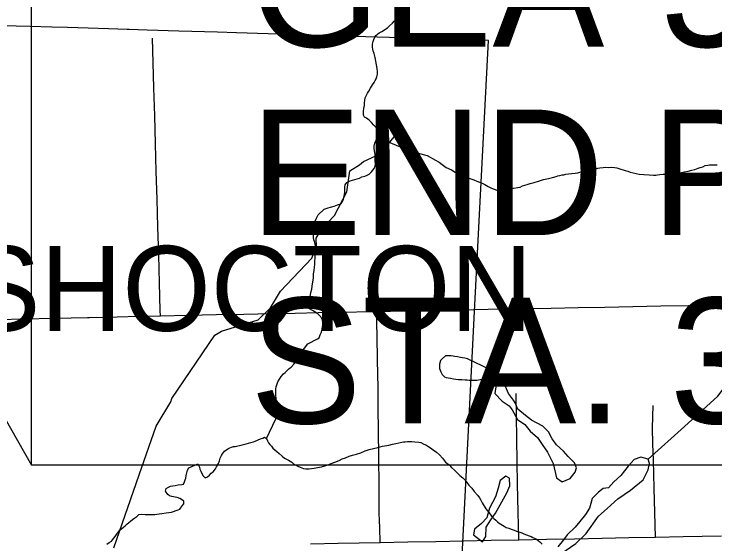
# Model space of a CAD drawing. Extents: x -6.1 to 38, y -7.7 to 22.
# Drawn here: x 5.88 to 6.662, y 15.452 to 16.044 of the extents above; entities that cross this region are included whole.
import ezdxf

# ---------------------------------------------------------------- set-up
doc = ezdxf.new("R2010")
doc.units = 0
for name, color, linetype in [('GM_X_Corporation', 7, 'Continuous'), ('GM_X_Corporation_Text', 7, 'Continuous'), ('GM_X_Minor_Lake', 7, 'Continuous'), ('GM_X_Minor_River', 7, 'Continuous'), ('GM_X_Township_Road', 7, 'Continuous'), ('SH_Text', 7, 'Continuous')]:
    doc.layers.add(name, color=color, linetype=linetype)

msp = doc.modelspace()

# ---------------------------------------------------------------- linework, layer by layer
at = {"layer": 'GM_X_Corporation'}
msp.add_lwpolyline([(6.37909, 15.4244), (6.3938, 15.71177), (6.39859, 15.80529), (6.40928, 16.01411), (6.3407, 16.01619), (6.28509, 16.01788), (6.25993, 16.01864), (6.23467, 16.01941), (6.22993, 16.01955), (6.211, 16.02013), (6.1635, 16.02157), (6.12848, 16.02263), (6.10727, 16.02327), (6.0641, 16.02458), (6.02865, 16.02566), (6.00851, 16.02627), (6.00647, 16.02633), (5.98566, 16.02696), (5.96276, 16.02766), (5.93987, 16.02835), (5.92222, 16.02889), (5.89836, 16.02961), (5.74243, 16.03335)], dxfattribs=at)
at = {"layer": 'GM_X_Minor_Lake'}
for p, q in [((6.4804, 15.56949), (6.47623, 15.57744)), ((6.53189, 15.5101), (6.52511, 15.50326)), ((6.41713, 15.50492), (6.41037, 15.49239))]:
    msp.add_line(p, q, dxfattribs=at)
for points in [[(6.41144, 15.64653), (6.38577, 15.65899), (6.3831, 15.65971), (6.38044, 15.66004), (6.37815, 15.66038), (6.37472, 15.66108), (6.37168, 15.6614), (6.36977, 15.66175), (6.36787, 15.66209), (6.36596, 15.66244), (6.36406, 15.66241), (6.36141, 15.66236), (6.35767, 15.65887), (6.35581, 15.65694), (6.35474, 15.65311), (6.35478, 15.65083), (6.35482, 15.64817), (6.35603, 15.64439), (6.35761, 15.64138), (6.36031, 15.63876), (6.36222, 15.63804), (6.36451, 15.6377)], [(6.41144, 15.64653), (6.38577, 15.65899), (6.3831, 15.65971), (6.38044, 15.66004), (6.37815, 15.66038), (6.37472, 15.66108), (6.37168, 15.6614), (6.36977, 15.66175), (6.36787, 15.66209), (6.36596, 15.66244), (6.36406, 15.66241), (6.36141, 15.66236), (6.35767, 15.65887), (6.35581, 15.65694), (6.35474, 15.65311), (6.35478, 15.65083), (6.35482, 15.64817), (6.35603, 15.64439), (6.35761, 15.64138), (6.36031, 15.63876), (6.36222, 15.63804), (6.36451, 15.6377), (6.36679, 15.63736), (6.37022, 15.63666), (6.37289, 15.63633), (6.37593, 15.636), (6.37973, 15.63569), (6.38316, 15.63537), (6.38543, 15.63541), (6.38772, 15.63507), (6.39, 15.63512), (6.39228, 15.63516), (6.39417, 15.63519), (6.39645, 15.63523), (6.39986, 15.63567), (6.40213, 15.63609), (6.40516, 15.63691), (6.40704, 15.6377), (6.40892, 15.63888), (6.41115, 15.64196), (6.41149, 15.64387), (6.41183, 15.64577), (6.41144, 15.64653)], [(6.36451, 15.6377), (6.36679, 15.63736), (6.37022, 15.63666), (6.37289, 15.63633), (6.37593, 15.636), (6.37973, 15.63569), (6.38316, 15.63537), (6.38543, 15.63541), (6.38772, 15.63507), (6.39, 15.63512), (6.39228, 15.63516), (6.39417, 15.63519), (6.39645, 15.63523), (6.39986, 15.63567), (6.40213, 15.63609), (6.40516, 15.63691), (6.40704, 15.6377), (6.40892, 15.63888), (6.41115, 15.64196), (6.41149, 15.64387), (6.41183, 15.64577), (6.41144, 15.64653)], [(6.47623, 15.57744), (6.46979, 15.58387), (6.45732, 15.59066), (6.45051, 15.59558), (6.44218, 15.60276), (6.43914, 15.60996), (6.43725, 15.61298), (6.43157, 15.62017), (6.42815, 15.62812), (6.41795, 15.63038), (6.41647, 15.62014), (6.42442, 15.61182), (6.43236, 15.60653), (6.43577, 15.60199), (6.44183, 15.59139), (6.44978, 15.58572), (6.45584, 15.57815), (6.46378, 15.57097), (6.46909, 15.5634), (6.47515, 15.5547), (6.4816, 15.5422), (6.48504, 15.52629), (6.49147, 15.52176), (6.50052, 15.52557), (6.50579, 15.5324), (6.50729, 15.53733), (6.50538, 15.54301), (6.49819, 15.54982), (6.49289, 15.55587), (6.48532, 15.56306), (6.4804, 15.56949)], [(6.48413, 15.43722), (6.50674, 15.45281), (6.51842, 15.46421), (6.53196, 15.48356), (6.54175, 15.49192), (6.55343, 15.50256), (6.56776, 15.51245), (6.5817, 15.52385), (6.58733, 15.53523), (6.58882, 15.54206), (6.5873, 15.54698), (6.57937, 15.54924), (6.57182, 15.54657), (6.56505, 15.53935), (6.55677, 15.52872), (6.54923, 15.52188), (6.54321, 15.51505), (6.53717, 15.51428), (6.53189, 15.5101)], [(6.41037, 15.49239), (6.40737, 15.4814), (6.40135, 15.47532), (6.39381, 15.46886), (6.39269, 15.46241), (6.40253, 15.45485), (6.40629, 15.46055), (6.40664, 15.47116), (6.41191, 15.47913), (6.41718, 15.48672), (6.42432, 15.49925), (6.42958, 15.50949), (6.43296, 15.51708), (6.43256, 15.5258), (6.42878, 15.52806), (6.42237, 15.52312), (6.42013, 15.51478), (6.41713, 15.50492)], [(6.52511, 15.50326), (6.52362, 15.49757), (6.52212, 15.49226), (6.51761, 15.48543), (6.51121, 15.47745), (6.50594, 15.471), (6.4969, 15.46264), (6.49314, 15.45695), (6.48674, 15.44935)]]:
    msp.add_lwpolyline(points, dxfattribs=at)
at = {"layer": 'GM_X_Minor_River'}
for points in [[(6.27612, 15.86501), (6.27874, 15.86734), (6.28022, 15.86927), (6.28171, 15.87119), (6.2828, 15.87388), (6.28313, 15.87654), (6.28308, 15.87958), (6.283, 15.88376), (6.28294, 15.88719), (6.28211, 15.89097), (6.28168, 15.89363), (6.28164, 15.89629), (6.28272, 15.89935), (6.28418, 15.9028), (6.28602, 15.90587), (6.28745, 15.91084), (6.28665, 15.91349), (6.28393, 15.91686), (6.2816, 15.91948), (6.27889, 15.92247), (6.27618, 15.92509), (6.27311, 15.92732), (6.27119, 15.92842), (6.27001, 15.93068), (6.26996, 15.93334), (6.26993, 15.93524), (6.27025, 15.93829), (6.27096, 15.94134), (6.2709, 15.94439), (6.27123, 15.94744), (6.27194, 15.95011), (6.2734, 15.95318), (6.27451, 15.9551), (6.27598, 15.9574), (6.27782, 15.96086), (6.28003, 15.9647), (6.28189, 15.96702), (6.28299, 15.96932), (6.28409, 15.97124), (6.28481, 15.97353), (6.28551, 15.97659), (6.28547, 15.97925), (6.28503, 15.98266), (6.28457, 15.98684), (6.28374, 15.99101), (6.2829, 15.99517), (6.28168, 15.99971), (6.28088, 16.00236), (6.28046, 16.00426), (6.28004, 16.00653), (6.27998, 16.00995), (6.28068, 16.013), (6.2814, 16.0153), (6.2825, 16.0176), (6.28361, 16.01952), (6.28735, 16.02263), (6.29036, 16.0242), (6.29675, 16.02812), (6.29898, 16.03044), (6.30235, 16.03354), (6.30421, 16.03548), (6.30684, 16.03705), (6.30944, 16.04052), (6.31054, 16.04282), (6.312, 16.04551)], [(5.99139, 15.44789), (6.01988, 15.52944), (6.03862, 15.58368), (6.05517, 15.61101), (6.05629, 15.6148), (6.10407, 15.6854), (6.11161, 15.68959), (6.15235, 15.70257), (6.16629, 15.71586), (6.17719, 15.73446), (6.21221, 15.7713), (6.21746, 15.7842), (6.21706, 15.79367), (6.22308, 15.80354), (6.23776, 15.81874), (6.25129, 15.8453), (6.25463, 15.86881), (6.26556, 15.87527), (6.27008, 15.87907), (6.28856, 15.88745), (6.30776, 15.91099)], [(6.28602, 15.90587), (6.32238, 15.89056), (6.31854, 15.89277), (6.32238, 15.89056), (6.32848, 15.88915), (6.33382, 15.88772), (6.33802, 15.88666), (6.34108, 15.88557), (6.35029, 15.88041), (6.35412, 15.8782), (6.35759, 15.8756), (6.3622, 15.87226), (6.36795, 15.8697), (6.37217, 15.86712), (6.37676, 15.8653), (6.38097, 15.86347), (6.3848, 15.86164), (6.38863, 15.86019), (6.39283, 15.85874), (6.39627, 15.85728), (6.39934, 15.85582), (6.4024, 15.85473), (6.40508, 15.85326), (6.40892, 15.85105), (6.41275, 15.84922), (6.41581, 15.84813), (6.41848, 15.84704), (6.42078, 15.84632), (6.42306, 15.84598), (6.42496, 15.84601), (6.42724, 15.84605), (6.42951, 15.84647), (6.43177, 15.84728), (6.43404, 15.84808), (6.43705, 15.84927), (6.44198, 15.85012), (6.44463, 15.85055), (6.44726, 15.85174), (6.44991, 15.85254), (6.45255, 15.85335), (6.45595, 15.85455), (6.4601, 15.85577), (6.46502, 15.857), (6.47068, 15.859), (6.47636, 15.86024), (6.48052, 15.86108), (6.48467, 15.86229), (6.48656, 15.86309), (6.48883, 15.86351), (6.49147, 15.86432), (6.49337, 15.86435), (6.49565, 15.86477), (6.49867, 15.86521), (6.50208, 15.86565), (6.50587, 15.8661), (6.5089, 15.86653), (6.51231, 15.86735), (6.5161, 15.8678), (6.52519, 15.86911), (6.5282, 15.87068), (6.53122, 15.8715), (6.53349, 15.87192), (6.53728, 15.87237), (6.54031, 15.8728), (6.54336, 15.87247), (6.54677, 15.87254), (6.54982, 15.87221), (6.55248, 15.87188), (6.55478, 15.87116), (6.56165, 15.869), (6.5647, 15.86829), (6.56738, 15.8672), (6.57081, 15.86651), (6.57386, 15.8658), (6.57729, 15.8651), (6.58262, 15.86444), (6.58832, 15.86416), (6.59326, 15.86387), (6.59592, 15.86391), (6.59781, 15.86433), (6.60047, 15.86438), (6.60426, 15.86482), (6.60806, 15.86489), (6.61412, 15.86538), (6.61905, 15.86623), (6.62436, 15.86671), (6.62776, 15.86753), (6.63192, 15.86837), (6.63608, 15.8692), (6.63949, 15.87002), (6.64137, 15.87082), (6.64325, 15.87161), (6.64552, 15.87241), (6.64816, 15.87322), (6.6508, 15.87441), (6.65383, 15.87484), (6.65572, 15.87526), (6.658, 15.8753), (6.66104, 15.87535), (6.66446, 15.87541)], [(6.16177, 15.57018), (6.17201, 15.59204), (6.17194, 15.59583), (6.17186, 15.6004), (6.17217, 15.60458), (6.17241, 15.61219), (6.17235, 15.61523), (6.17231, 15.61752), (6.17228, 15.61942), (6.17224, 15.6217), (6.1722, 15.6236), (6.17217, 15.6255), (6.17251, 15.62779), (6.17359, 15.63085), (6.17431, 15.63314), (6.17616, 15.63622), (6.178, 15.63929), (6.18061, 15.642), (6.18248, 15.64355), (6.18472, 15.64587), (6.18696, 15.6482), (6.18921, 15.64976), (6.19219, 15.65285), (6.19479, 15.65594), (6.19628, 15.65787), (6.19815, 15.65904), (6.1992, 15.66439), (6.20773, 15.67557), (6.21865, 15.68108), (6.22053, 15.68226), (6.2216, 15.6857), (6.22307, 15.68877), (6.22377, 15.69183), (6.22411, 15.69449), (6.22444, 15.69678), (6.2244, 15.69944), (6.22435, 15.7021), (6.22238, 15.70587), (6.2189, 15.70923), (6.21506, 15.71182), (6.21314, 15.71293), (6.20969, 15.71477), (6.20777, 15.71587), (6.20736, 15.71777), (6.20806, 15.72082), (6.20879, 15.72273), (6.20951, 15.72503), (6.21023, 15.72694), (6.21093, 15.73038), (6.21126, 15.73304), (6.21234, 15.73649), (6.21266, 15.73991), (6.21333, 15.74487), (6.21401, 15.74906), (6.21431, 15.75363), (6.215, 15.75745), (6.21531, 15.76126), (6.21564, 15.7643), (6.21558, 15.76772), (6.21589, 15.77153), (6.2162, 15.77534), (6.21652, 15.77877), (6.21647, 15.78143), (6.21642, 15.78409), (6.21599, 15.78712), (6.21518, 15.78977), (6.21439, 15.79166), (6.21434, 15.79432), (6.21428, 15.79774), (6.21461, 15.80079), (6.21455, 15.80383), (6.21488, 15.80687), (6.21483, 15.80916), (6.21518, 15.81106), (6.21738, 15.81567), (6.21921, 15.8195), (6.22593, 15.82571), (6.2282, 15.82651), (6.23046, 15.82731), (6.23311, 15.82812), (6.23726, 15.82933), (6.24104, 15.83054), (6.24482, 15.83175), (6.2463, 15.83368), (6.24776, 15.83674), (6.2481, 15.83941), (6.24881, 15.84209), (6.24914, 15.84476), (6.2491, 15.84665), (6.24904, 15.85046), (6.24937, 15.85312), (6.25122, 15.85544), (6.25499, 15.85741), (6.25763, 15.85821), (6.26028, 15.85902), (6.26292, 15.85983), (6.26557, 15.86064), (6.2682, 15.86183), (6.27123, 15.86264), (6.27311, 15.86344), (6.27612, 15.86501)], [(6.5873, 15.54698), (6.62799, 15.58346), (6.6649, 15.61727), (6.70253, 15.667), (6.74923, 15.71296), (6.79108, 15.73542), (6.82762, 15.76885), (6.82761, 15.7734)], [(6.05713, 15.51735), (6.05978, 15.51778), (6.06319, 15.51822), (6.06736, 15.51867), (6.06925, 15.51909), (6.07034, 15.52177), (6.07106, 15.52406), (6.07179, 15.52597), (6.07212, 15.52864), (6.07282, 15.5317), (6.07353, 15.53475), (6.075, 15.53744), (6.08518, 15.54181), (6.08715, 15.53804), (6.08756, 15.53576), (6.08836, 15.5335), (6.08955, 15.53086), (6.09112, 15.52822), (6.09343, 15.52598), (6.09607, 15.52717), (6.09832, 15.52912), (6.10018, 15.53143), (6.10243, 15.53299), (6.10503, 15.53608), (6.10613, 15.53838), (6.10723, 15.5403), (6.10834, 15.54222), (6.10942, 15.54528), (6.11013, 15.54796), (6.1116, 15.55102), (6.1127, 15.55295), (6.11493, 15.55603), (6.11868, 15.55838), (6.12094, 15.55956), (6.12282, 15.56035), (6.12509, 15.56115), (6.12699, 15.56119), (6.12963, 15.562), (6.13342, 15.56244), (6.13607, 15.56325), (6.13909, 15.56407), (6.14173, 15.56487), (6.14438, 15.56568), (6.1474, 15.5665), (6.14929, 15.56691), (6.15494, 15.56967), (6.15758, 15.57048), (6.15946, 15.57166), (6.16177, 15.57018), (6.16296, 15.56754), (6.16413, 15.56528), (6.16531, 15.5634), (6.16724, 15.56153), (6.1688, 15.55928), (6.17111, 15.55742), (6.17342, 15.55556), (6.17574, 15.55332), (6.17921, 15.55034), (6.18191, 15.54811), (6.18421, 15.54701), (6.18613, 15.5459), (6.18805, 15.54479), (6.18997, 15.54369), (6.1919, 15.54182), (6.19458, 15.54035), (6.19688, 15.53925), (6.19918, 15.53815), (6.20109, 15.53742), (6.203, 15.5367), (6.20567, 15.53637), (6.20757, 15.53602), (6.20947, 15.53605), (6.21212, 15.53648), (6.21478, 15.53691), (6.21856, 15.53774), (6.2231, 15.53858), (6.22688, 15.53941), (6.23028, 15.54061), (6.24273, 15.5454), (6.24611, 15.54736), (6.24989, 15.54857), (6.25404, 15.55016), (6.25781, 15.55137), (6.26197, 15.55259), (6.26688, 15.55419), (6.27178, 15.55618), (6.27631, 15.55779), (6.28122, 15.55901), (6.28576, 15.55986), (6.29105, 15.56147), (6.29825, 15.56274), (6.30241, 15.56358), (6.30581, 15.5644), (6.30922, 15.56522), (6.31262, 15.56604), (6.31451, 15.56646), (6.31641, 15.56649), (6.31907, 15.56654), (6.32172, 15.56659), (6.324, 15.56663), (6.32705, 15.5663)], [(6.32705, 15.5663), (6.33161, 15.56601), (6.3339, 15.56566), (6.33734, 15.56383), (6.33926, 15.5631), (6.34156, 15.56162), (6.34463, 15.55977), (6.34771, 15.55755), (6.35118, 15.55495), (6.35465, 15.55197), (6.35813, 15.54823), (6.36125, 15.54372), (6.36548, 15.54076), (6.3682, 15.53776), (6.37129, 15.53478), (6.37438, 15.53179), (6.37747, 15.5288), (6.38055, 15.5262), (6.38288, 15.52396), (6.38521, 15.52096), (6.38754, 15.51796), (6.39064, 15.51459), (6.39336, 15.51084), (6.39724, 15.50635), (6.39919, 15.50372), (6.40075, 15.50109), (6.40232, 15.49845), (6.40624, 15.49168), (6.40818, 15.48943), (6.40973, 15.48756), (6.41128, 15.48569), (6.41284, 15.48343), (6.41517, 15.48081), (6.41748, 15.47895), (6.41942, 15.47709), (6.42134, 15.4756), (6.4248, 15.47338), (6.42672, 15.47228), (6.42902, 15.47079), (6.43207, 15.47009), (6.43475, 15.469), (6.43781, 15.46791), (6.44049, 15.46682), (6.44431, 15.46537), (6.4466, 15.46465), (6.4489, 15.46355), (6.45158, 15.46246), (6.45464, 15.46137), (6.45693, 15.46065), (6.45885, 15.45954), (6.46076, 15.45882), (6.46268, 15.45771), (6.4646, 15.45622), (6.46653, 15.45474), (6.46923, 15.45213)], [(5.98386, 15.45215), (5.98648, 15.4541), (5.98873, 15.45566), (5.99134, 15.45875), (5.99282, 15.46068), (5.9943, 15.46299), (5.99578, 15.46491), (5.99839, 15.468), (6.00213, 15.47111), (6.004, 15.47267), (6.00586, 15.4746), (6.00811, 15.47616), (6.00999, 15.47772), (6.01223, 15.47966), (6.01485, 15.48161), (6.0171, 15.48317), (6.01935, 15.48511), (6.02276, 15.48555), (6.02656, 15.48524), (6.03036, 15.48531), (6.03416, 15.48537), (6.03719, 15.48543), (6.03947, 15.48547), (6.04212, 15.4859), (6.04515, 15.48633), (6.0497, 15.48718), (6.05273, 15.48761), (6.05576, 15.48804), (6.06331, 15.49046), (6.06519, 15.49126), (6.06778, 15.4951), (6.06965, 15.49704), (6.06959, 15.50008), (6.0669, 15.50193), (6.06498, 15.50304), (6.06231, 15.50413), (6.06002, 15.50447), (6.05811, 15.50482), (6.05621, 15.50516), (6.05353, 15.50626), (6.05161, 15.50774), (6.04927, 15.51112), (6.04997, 15.51418), (6.0526, 15.51575), (6.05486, 15.51693), (6.05713, 15.51735)]]:
    msp.add_lwpolyline(points, dxfattribs=at)
at = {"layer": 'GM_X_Township_Road'}
for points in [[(6.04344, 15.70706), (6.0433, 15.71275), (6.04241, 15.7438), (6.04151, 15.77486), (6.04062, 15.80592), (6.03972, 15.83697), (6.03883, 15.86803), (6.03793, 15.89909), (6.03704, 15.93014), (6.03614, 15.9612), (6.03534, 15.98897), (6.03455, 16.01673)], [(5.96229, 15.70507), (5.96432, 15.70512), (5.99538, 15.70588), (6.01941, 15.70647), (6.04344, 15.70706), (6.0745, 15.70767), (6.10556, 15.70827), (6.13663, 15.70887), (6.16769, 15.70947), (6.19357, 15.70997), (6.21946, 15.71047), (6.24796, 15.71102), (6.27646, 15.71157), (6.28456, 15.71172), (6.31562, 15.71233), (6.34669, 15.71293), (6.37775, 15.71353), (6.40881, 15.71413), (6.42848, 15.71451), (6.44816, 15.71489), (6.47922, 15.71549), (6.50922, 15.71607), (6.53923, 15.71665), (6.57029, 15.71725), (6.60135, 15.71785), (6.63242, 15.71845), (6.65075, 15.7188), (6.6691, 15.71915)], [(5.86152, 15.70261), (5.89258, 15.70337), (5.92364, 15.70413), (5.94398, 15.70463), (5.96229, 15.70507)], [(6.28841, 15.45406), (6.28799, 15.47035), (6.28756, 15.48663), (6.28725, 15.5177), (6.28694, 15.54877), (6.28663, 15.57984), (6.2864, 15.60315), (6.28617, 15.62647), (6.28559, 15.65753), (6.28508, 15.68463), (6.28456, 15.71172)], [(6.44305, 15.45706), (6.44243, 15.48812), (6.44182, 15.51919), (6.44131, 15.54446), (6.44081, 15.56973), (6.44058, 15.59505), (6.44035, 15.62037)], [(6.59538, 15.46001), (6.59467, 15.48741), (6.59395, 15.5148), (6.59314, 15.54586), (6.59267, 15.56396), (6.5922, 15.58204), (6.59284, 15.60682)], [(6.21077, 15.45257), (6.24183, 15.45317), (6.26512, 15.45361), (6.28841, 15.45406), (6.31947, 15.45466), (6.35053, 15.45527), (6.38159, 15.45587), (6.41232, 15.45646), (6.44305, 15.45706), (6.47412, 15.45766), (6.50518, 15.45827), (6.53624, 15.45887), (6.56581, 15.45944), (6.59538, 15.46001), (6.62645, 15.46062), (6.6477, 15.46103), (6.66897, 15.46144)]]:
    msp.add_lwpolyline(points, dxfattribs=at)
at = {"layer": 'SH_Text'}
for points in [[(5.89956, 16.20475), (5.30992, 16.58009), (5.89956, 15.54026)], [(5.89956, 16.20475), (7.73244, 16.20475), (7.73244, 15.54026), (5.89956, 15.54026)]]:
    msp.add_lwpolyline(points, close=True, dxfattribs=at)

# ---------------------------------------------------------------- texts
at = {"layer": 'GM_X_Corporation_Text'}
msp.add_text('COSHOCTON', height=0.094697, rotation=0.00001, dxfattribs=at).set_placement((5.6352, 15.69013))
at = {"layer": 'SH_Text'}
for s, p in [('GEA-322-08.63', (6.14322, 16.00699)), ('END PROJECT', (6.14322, 15.79699)), ('STA. 308+00.00', (6.14322, 15.58699))]:
    msp.add_text(s, height=0.1399997, dxfattribs=at).set_placement(p)

doc.saveas('drawing.dxf')
